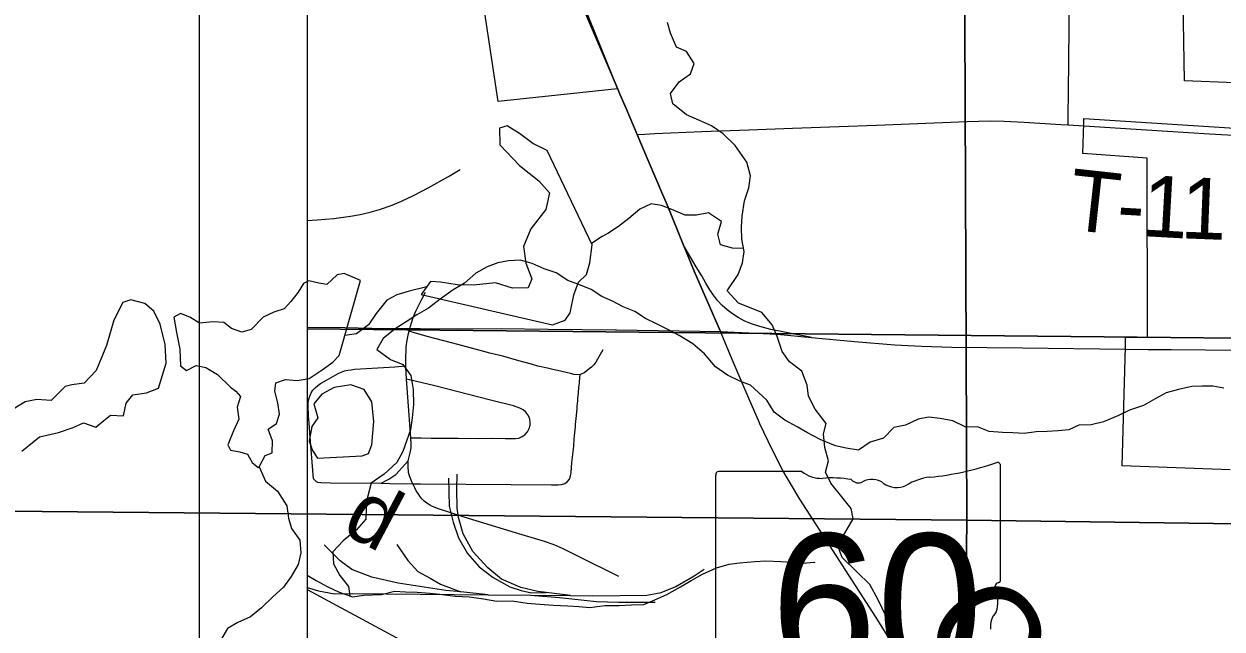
# Model space of a CAD drawing. Extents: x 0 to 34, y 0 to 22.
# Drawn here: x 12.978 to 14.087, y 18.972 to 19.533 of the extents above; entities that cross this region are included whole.
import ezdxf

# ---------------------------------------------------------------- set-up
doc = ezdxf.new("R2010")
doc.units = 0
for name, color, linetype in [('GM_X_City_Street', 7, 'Continuous'), ('GM_X_Corporation', 7, 'Continuous'), ('GM_X_Interchange_Ramps', 7, 'Continuous'), ('GM_X_Minor_Lake', 7, 'Continuous'), ('GM_X_Minor_River', 7, 'Continuous'), ('GM_X_Minor_River_Text', 7, 'Continuous'), ('GM_X_Rail_Line', 7, 'Continuous'), ('GM_X_Rail_Line_Text', 7, 'Continuous'), ('GM_X_Section', 7, 'Continuous'), ('GM_X_State_Location', 7, 'Continuous'), ('GM_X_State_Route', 7, 'Continuous'), ('GM_X_State_Shield', 7, 'Continuous'), ('GM_X_Township_Road', 7, 'Continuous'), ('GM_X_Township_Road_Text', 7, 'Continuous'), ('GM_X_US_Route', 7, 'Continuous'), ('GM_X_US_Shield', 7, 'Continuous'), ('SH_Data', 7, 'Continuous')]:
    doc.layers.add(name, color=color, linetype=linetype)

msp = doc.modelspace()

# ---------------------------------------------------------------- linework, layer by layer
at = {"layer": 'GM_X_City_Street'}
for points in [[(13.9448, 19.4395), (13.9449, 19.4482), (13.9453, 19.4698), (13.9457, 19.5287), (13.946, 19.5689), (13.9462, 19.5875)], [(13.5459, 19.4305), (13.553, 19.431), (13.5623, 19.4316), (13.6058, 19.4332), (13.6493, 19.4349), (13.6897, 19.4365), (13.7674, 19.4393), (13.8513, 19.4427), (13.8731, 19.4432), (13.8855, 19.443), (13.9041, 19.442), (13.9382, 19.4398), (13.9448, 19.4395)], [(13.2404, 19.3508), (13.2497, 19.3515), (13.2651, 19.3528), (13.2804, 19.3548), (13.2895, 19.3564), (13.2986, 19.3585), (13.3075, 19.3611), (13.3191, 19.3652), (13.3277, 19.3688), (13.3388, 19.3741), (13.3525, 19.3813), (13.3713, 19.3918), (13.382, 19.398)], [(13.3347, 19.2483), (13.3357, 19.2522), (13.3386, 19.2611), (13.341, 19.2668), (13.3465, 19.2779), (13.3498, 19.2844)], [(13.3317, 19.2162), (13.3316, 19.2247), (13.3319, 19.2309), (13.3321, 19.234), (13.3329, 19.2402), (13.3341, 19.2462), (13.3347, 19.2483)], [(13.4931, 19.2083), (13.4906, 19.2079), (13.4873, 19.2083), (13.4843, 19.2091), (13.4722, 19.212), (13.4691, 19.2125), (13.463, 19.214), (13.4539, 19.2161), (13.4482, 19.2178), (13.4363, 19.221), (13.4214, 19.2252), (13.4095, 19.228), (13.4038, 19.2296), (13.38, 19.2361), (13.3528, 19.243), (13.3408, 19.2465), (13.3347, 19.2483)], [(13.5141, 19.2312), (13.5091, 19.2225), (13.5075, 19.2198), (13.5057, 19.2172), (13.5036, 19.215), (13.5015, 19.2134), (13.4992, 19.2115), (13.4968, 19.2098), (13.4939, 19.2085), (13.4931, 19.2083)], [(13.2462, 19.1116), (13.2427, 19.1542), (13.2422, 19.1635), (13.2417, 19.1697), (13.2413, 19.1791), (13.2414, 19.1822), (13.2418, 19.1853), (13.2428, 19.1883), (13.244, 19.1912), (13.2457, 19.1937), (13.2478, 19.196), (13.2502, 19.198), (13.2528, 19.1998), (13.2582, 19.203), (13.2691, 19.2092), (13.2719, 19.2104), (13.2749, 19.2115), (13.2779, 19.2122), (13.281, 19.2127), (13.2841, 19.2131), (13.3059, 19.2144), (13.3215, 19.2154), (13.3317, 19.2162)], [(13.3324, 19.204), (13.3317, 19.2154), (13.3317, 19.2162)], [(13.3365, 19.1496), (13.3335, 19.1873), (13.3324, 19.204)], [(13.3365, 19.1496), (13.3458, 19.1495), (13.3552, 19.1494), (13.3802, 19.1493), (13.3989, 19.1491), (13.4113, 19.1492), (13.4238, 19.1491), (13.4332, 19.1491), (13.4364, 19.1494), (13.4395, 19.1507), (13.4422, 19.1527), (13.4444, 19.1552), (13.4459, 19.1582), (13.4468, 19.1614), (13.4469, 19.1648), (13.4462, 19.168), (13.4448, 19.1708), (13.4428, 19.1734), (13.4404, 19.1756), (13.4374, 19.1772), (13.4314, 19.1792), (13.4102, 19.1846), (13.3587, 19.1978), (13.3405, 19.2021), (13.3324, 19.204)], [(13.3382, 19.1071), (13.3452, 19.107), (13.4292, 19.1063), (13.4665, 19.1059), (13.4727, 19.106), (13.4758, 19.1062), (13.4788, 19.1072), (13.4813, 19.109), (13.4832, 19.1114), (13.4843, 19.1143), (13.4848, 19.1174), (13.4855, 19.1266), (13.4868, 19.139), (13.4871, 19.1421), (13.4876, 19.1483), (13.4879, 19.1513), (13.4884, 19.1571), (13.4887, 19.1598), (13.4889, 19.1624), (13.4893, 19.1673), (13.4902, 19.1766), (13.4904, 19.1789), (13.4906, 19.1813), (13.4908, 19.1838), (13.491, 19.1863), (13.4913, 19.1888), (13.4915, 19.1911), (13.4917, 19.193), (13.4918, 19.1947), (13.492, 19.1961), (13.4922, 19.1983), (13.4924, 19.2002), (13.4925, 19.2013), (13.4931, 19.2083)], [(13.3338, 19.1283), (13.3358, 19.1358), (13.3367, 19.1404), (13.3367, 19.1436), (13.3365, 19.1496)], [(13.3089, 19.1075), (13.3134, 19.1099), (13.3161, 19.1114), (13.3188, 19.1131), (13.3224, 19.1157), (13.3257, 19.119), (13.3338, 19.1283)], [(13.3382, 19.1071), (13.3374, 19.1089), (13.3352, 19.1145), (13.3343, 19.1175), (13.3338, 19.1234), (13.3338, 19.1283)], [(13.2462, 19.1116), (13.2477, 19.1099), (13.2486, 19.1092), (13.2499, 19.1086), (13.2529, 19.1082), (13.262, 19.1079), (13.3089, 19.1075)], [(13.3089, 19.1075), (13.3169, 19.1074), (13.3382, 19.1071)], [(13.5288, 19.0212), (13.5221, 19.0246), (13.497, 19.037), (13.4775, 19.0468), (13.4689, 19.0505), (13.4601, 19.0536), (13.4332, 19.0617), (13.3856, 19.0761), (13.362, 19.0838), (13.3563, 19.0861), (13.3536, 19.0875), (13.3511, 19.0891), (13.3487, 19.0909), (13.3466, 19.0931), (13.3447, 19.0954), (13.343, 19.0979), (13.3414, 19.1005), (13.34, 19.1032), (13.3382, 19.1071)]]:
    msp.add_lwpolyline(points, dxfattribs=at)
at = {"layer": 'GM_X_Corporation'}
for points in [[(13.4128, 19.7568), (13.5278, 19.4729), (13.4171, 19.4612), (13.4012, 19.5681)], [(13.2404, 19.7446), (13.2404, 15.5945)], [(14.0992, 19.4785), (14.0527, 19.4802), (14.0495, 19.6635)], [(14.0948, 19.12), (13.9948, 19.1235), (13.9978, 19.234), (13.9979, 19.2426), (14.0184, 19.2429), (14.0179, 19.4087), (13.9584, 19.4131), (13.9594, 19.4407), (13.9593, 19.4453), (14.0991, 19.4364)]]:
    msp.add_lwpolyline(points, dxfattribs=at)
at = {"layer": 'GM_X_Interchange_Ramps'}
msp.add_lwpolyline([(13.7072, 19.2426), (13.6808, 19.2477), (13.6696, 19.2499), (13.6595, 19.2527), (13.6507, 19.2556), (13.645, 19.2581), (13.6395, 19.2609), (13.6342, 19.2643), (13.6293, 19.2681), (13.6246, 19.2722), (13.6204, 19.2767), (13.6166, 19.2816), (13.6132, 19.2868), (13.6096, 19.2927), (13.6056, 19.2995), (13.6006, 19.3081), (13.5889, 19.3282)], dxfattribs=at)
at = {"layer": 'GM_X_Minor_Lake'}
for points in [[(13.4675, 19.2541), (13.4793, 19.2586), (13.4839, 19.2654), (13.4874, 19.2821), (13.4916, 19.2939), (13.4989, 19.301), (13.502, 19.3117), (13.5043, 19.3284), (13.4627, 19.4157), (13.4494, 19.4222), (13.437, 19.4314), (13.4256, 19.4387), (13.4184, 19.4365), (13.4187, 19.4209), (13.4368, 19.4018), (13.455, 19.3876), (13.4648, 19.3765), (13.4613, 19.361), (13.4475, 19.3432), (13.4406, 19.3269), (13.4428, 19.3113), (13.4484, 19.2968), (13.4449, 19.2885), (13.4305, 19.2882), (13.4146, 19.2932), (13.3945, 19.2911), (13.3793, 19.2912), (13.3638, 19.2939), (13.3547, 19.2944), (13.3459, 19.2823)], [(13.2898, 19.2952), (13.2826, 19.2983), (13.2746, 19.3017), (13.2682, 19.3006), (13.2586, 19.2916), (13.2511, 19.2928), (13.242, 19.2951), (13.237, 19.2925), (13.232, 19.2845), (13.2252, 19.2758), (13.2191, 19.269), (13.2096, 19.266), (13.1997, 19.2615), (13.1886, 19.2498), (13.1799, 19.2476), (13.1704, 19.2507), (13.1632, 19.2565), (13.153, 19.2569), (13.1408, 19.2558), (13.1317, 19.2612), (13.123, 19.2647), (13.1169, 19.2613), (13.1195, 19.2472), (13.1225, 19.2316), (13.1232, 19.2164), (13.1288, 19.2118), (13.1376, 19.2167), (13.1467, 19.2147), (13.1573, 19.2082), (13.1693, 19.1964), (13.1743, 19.1929), (13.1788, 19.1879), (13.1757, 19.1781), (13.1772, 19.167), (13.1722, 19.156), (13.1668, 19.1432), (13.1694, 19.1382), (13.1781, 19.1366), (13.185, 19.1343), (13.1895, 19.1267), (13.1951, 19.1221), (13.1959, 19.1228), (13.2016, 19.1331), (13.2081, 19.1357), (13.2082, 19.1467), (13.2044, 19.1577), (13.212, 19.163), (13.2148, 19.1714), (13.2133, 19.182), (13.2103, 19.1927), (13.2115, 19.2006), (13.2202, 19.2036), (13.2312, 19.2028), (13.2422, 19.2046), (13.2544, 19.2125), (13.264, 19.2197), (13.2701, 19.2257)], [(13.2701, 19.2257), (13.2898, 19.2952)], [(12.9763, 19.1372), (12.9927, 19.1504), (13.0101, 19.1544), (13.0238, 19.1593), (13.0333, 19.1634), (13.0447, 19.1595), (13.0523, 19.1656), (13.0584, 19.1705), (13.0705, 19.17), (13.0729, 19.1818), (13.079, 19.1893), (13.0915, 19.1912), (13.1029, 19.1956), (13.1099, 19.2188), (13.1088, 19.2359), (13.1044, 19.2549), (13.0984, 19.2668), (13.0901, 19.274), (13.0772, 19.2775), (13.0696, 19.2749), (13.0615, 19.2586), (13.0546, 19.2351), (13.045, 19.212), (13.0339, 19.2003), (13.0225, 19.1988), (13.0164, 19.197), (13.0035, 19.1841), (12.9902, 19.185), (12.9792, 19.1828), (12.9681, 19.176)], [(13.3459, 19.2823), (13.4675, 19.2541)], [(13.2912, 19.1329), (13.2973, 19.1351), (13.3004, 19.1431), (13.302, 19.1647), (13.3002, 19.183), (13.293, 19.1944), (13.2809, 19.1987), (13.2654, 19.1961), (13.2539, 19.1901), (13.2467, 19.181), (13.2489, 19.1723), (13.2504, 19.1681), (13.2447, 19.1601), (13.2423, 19.1465), (13.2453, 19.1377), (13.2498, 19.1308)], [(13.2498, 19.1308), (13.2912, 19.1329)]]:
    msp.add_lwpolyline(points, dxfattribs=at)
at = {"layer": 'GM_X_Minor_River'}
for points in [[(13.7311, 19.0511), (13.7382, 19.0614), (13.7457, 19.0744), (13.7441, 19.0842), (13.7353, 19.0948), (13.7253, 19.1077), (13.7203, 19.1179), (13.7229, 19.1282), (13.7197, 19.1407), (13.7185, 19.1532), (13.7207, 19.1628), (13.7107, 19.176), (13.7045, 19.1881), (13.7033, 19.1984), (13.6982, 19.2112), (13.6868, 19.2199), (13.6802, 19.2297), (13.6756, 19.2434), (13.6709, 19.2544), (13.6613, 19.2657), (13.6514, 19.2698), (13.6396, 19.2743), (13.6292, 19.2856), (13.6394, 19.3009), (13.6435, 19.3116), (13.6449, 19.3222), (13.6429, 19.3336), (13.6424, 19.3447), (13.6431, 19.3549), (13.6453, 19.369), (13.6493, 19.3812), (13.6508, 19.3922), (13.6473, 19.4048), (13.6365, 19.4203), (13.6254, 19.4312), (13.6147, 19.4387), (13.6036, 19.4436), (13.5914, 19.4488), (13.5788, 19.459), (13.5768, 19.4685), (13.5847, 19.4792), (13.5953, 19.4869), (13.5986, 19.4964), (13.5917, 19.5074), (13.5822, 19.5115), (13.5767, 19.5244), (13.574, 19.5342)], [(13.6444, 19.325), (13.6341, 19.3253), (13.6231, 19.3284), (13.6205, 19.3383), (13.624, 19.35), (13.6119, 19.3581), (13.6009, 19.3559), (13.5902, 19.3559), (13.5781, 19.361), (13.5683, 19.3648), (13.5588, 19.3664), (13.5485, 19.3615), (13.5382, 19.3529), (13.5287, 19.3453), (13.5188, 19.3389), (13.5135, 19.3362), (13.5037, 19.3297)], [(14.0891, 19.1955), (14.0788, 19.1975), (14.069, 19.1975), (14.0595, 19.1972), (14.0469, 19.1943), (14.0355, 19.1913), (14.0253, 19.1857), (14.0146, 19.1796), (14.0017, 19.1752), (13.9907, 19.1699), (13.9777, 19.1643), (13.9663, 19.1617), (13.9549, 19.1614), (13.9454, 19.1569), (13.9356, 19.1562), (13.9253, 19.1555), (13.9154, 19.1552), (13.9041, 19.1537), (13.8938, 19.1542), (13.884, 19.1546), (13.8718, 19.1555), (13.8608, 19.1597), (13.8502, 19.1594), (13.8381, 19.1652), (13.8263, 19.1676), (13.8157, 19.1688), (13.8059, 19.1669), (13.7944, 19.1613), (13.7834, 19.1591), (13.7739, 19.1493), (13.7617, 19.1455), (13.7507, 19.138), (13.7393, 19.14), (13.7295, 19.1423), (13.7154, 19.1481), (13.7037, 19.1543), (13.6939, 19.1597), (13.6825, 19.1658), (13.6727, 19.1735), (13.6659, 19.1846), (13.6508, 19.1983), (13.641, 19.2022), (13.6296, 19.2076), (13.6183, 19.2153), (13.6081, 19.2275), (13.5975, 19.2367), (13.5847, 19.2444), (13.5737, 19.2501), (13.5639, 19.2551), (13.5536, 19.2602), (13.5438, 19.2667), (13.5328, 19.2709), (13.523, 19.2763), (13.5131, 19.2806), (13.5033, 19.2871), (13.492, 19.2917), (13.4817, 19.2952), (13.4708, 19.3025), (13.4598, 19.306), (13.4488, 19.311), (13.4378, 19.3141), (13.4268, 19.3134), (13.4169, 19.3116), (13.407, 19.3079), (13.3964, 19.3022), (13.3861, 19.2928), (13.3754, 19.2868), (13.3636, 19.2781), (13.3526, 19.2698), (13.3419, 19.2634), (13.332, 19.257), (13.3217, 19.2506), (13.3107, 19.2416), (13.305, 19.2314), (13.3174, 19.2222), (13.3288, 19.2175), (13.3363, 19.2072), (13.3385, 19.1943), (13.3388, 19.1806), (13.3376, 19.168), (13.3361, 19.157), (13.3291, 19.1369), (13.3234, 19.1267), (13.3116, 19.1158), (13.2997, 19.1075), (13.2963, 19.0946)], [(13.3511, 19.2895), (13.3349, 19.2854), (13.3235, 19.282), (13.314, 19.2771), (13.3044, 19.2647), (13.2972, 19.2541), (13.2861, 19.2458), (13.2754, 19.2445)], [(13.1959, 19.1228), (13.2019, 19.1095), (13.2129, 19.1003), (13.2215, 19.0866), (13.223, 19.0751), (13.226, 19.0656), (13.2335, 19.0549), (13.2346, 19.0431), (13.2319, 19.0321), (13.2257, 19.0212), (13.2185, 19.0113), (13.2085, 19.0023), (13.1982, 18.9921), (13.188, 18.9838), (13.1762, 18.9785), (13.1667, 18.9729), (13.1601, 18.9619)], [(13.2963, 19.0946), (13.2951, 19.0847), (13.2946, 19.0741), (13.2862, 19.0642), (13.2737, 19.0541), (13.2641, 19.0439), (13.2648, 19.0328), (13.2705, 19.0221), (13.2788, 19.0118), (13.2799, 19.0032)], [(13.7831, 18.9709), (13.7765, 18.9841), (13.7691, 18.9996), (13.7614, 19.0136), (13.7492, 19.0253), (13.7358, 19.0386), (13.7311, 19.0511)], [(13.2404, 19.0223), (13.2488, 19.0173), (13.259, 19.012), (13.27, 19.0066), (13.2825, 19.0023), (13.2927, 19.0038), (13.3091, 19.0044), (13.3212, 19.0074), (13.3315, 19.0069), (13.3421, 19.0065), (13.3538, 19.0056), (13.3633, 19.0048), (13.3774, 19.0028), (13.3903, 19.0024), (13.4035, 19.0004), (13.416, 18.9984), (13.4301, 18.9987), (13.4441, 18.9963), (13.4559, 18.9955), (13.468, 18.9946), (13.4817, 18.9938), (13.4919, 18.9933), (13.5021, 18.9925), (13.5158, 18.9943), (13.5291, 18.9942), (13.5405, 18.9949), (13.5519, 18.9952), (13.5621, 18.9994), (13.5732, 19.0046), (13.5861, 19.0117), (13.596, 19.0174), (13.6063, 19.0234), (13.6192, 19.029), (13.631, 19.0324), (13.6405, 19.0338), (13.6549, 19.0349), (13.6651, 19.0356), (13.6788, 19.0351), (13.6894, 19.0343), (13.6997, 19.0334), (13.7095, 19.0345), (13.7103, 19.0341)]]:
    msp.add_lwpolyline(points, dxfattribs=at)
at = {"layer": 'GM_X_Rail_Line'}
for p, q in [((13.4079, 19.0041), (13.3825, 19.0068)), ((13.4079, 19.0041), (13.4472, 19.0037)), ((13.4472, 19.0037), (13.4842, 19.0034)), ((13.4842, 19.0034), (13.4615, 19.0062))]:
    msp.add_line(p, q, dxfattribs=at)
for points in [[(13.2404, 20.2494), (13.2404, 14.2201)], [(13.3711, 19.1122), (13.3718, 19.0863), (13.3754, 19.0715), (13.3806, 19.0568), (13.3887, 19.0425), (13.3996, 19.0301), (13.4126, 19.0202), (13.428, 19.0117), (13.4384, 19.0082), (13.4481, 19.0059), (13.4615, 19.0062)], [(13.4615, 19.0062), (13.4538, 19.0071), (13.4383, 19.011), (13.4203, 19.0188), (13.4077, 19.0291), (13.3937, 19.0444), (13.3848, 19.0605), (13.3806, 19.0758), (13.3793, 19.0843), (13.3788, 19.1019), (13.3791, 19.1158)], [(13.3825, 19.0068), (13.3688, 19.0082), (13.3246, 19.0151), (13.3002, 19.0206), (13.2817, 19.0276), (13.2709, 19.0355), (13.2562, 19.0505)], [(13.3233, 19.0508), (13.3336, 19.0359), (13.3428, 19.0258), (13.3542, 19.0196), (13.3639, 19.0141), (13.3825, 19.0068)], [(13.4842, 19.0034), (13.5046, 19.0032), (13.5548, 19.0037), (13.5682, 19.0063), (13.5818, 19.012), (13.5985, 19.0218), (13.608, 19.028)], [(13.2404, 19.0109), (13.2509, 19.008), (13.2657, 19.0051), (13.282, 19.0053), (13.4079, 19.0041)], [(13.2404, 19.0091), (13.3073, 18.9729), (13.3806, 18.9334), (13.5928, 18.8187), (13.6815, 18.7701), (13.7112, 18.7512), (13.7465, 18.7247), (13.7677, 18.7062), (13.7847, 18.6902), (13.8024, 18.6722), (13.8189, 18.6535), (13.8334, 18.6358), (13.8855, 18.573), (14.045, 18.3757), (14.0866, 18.3252), (14.1003, 18.3095)], [(13.4472, 19.0037), (13.4741, 19.0016), (13.5083, 18.9979), (13.5287, 18.9973), (13.5625, 18.9974)]]:
    msp.add_lwpolyline(points, dxfattribs=at)
at = {"layer": 'GM_X_Section'}
for points in [[(13.6857, 20.0757), (13.8471, 20.0749), (13.8511, 19.0732), (12.8301, 19.0828), (12.8302, 20.0826)], [(14.7021, 20.0706), (14.8579, 20.0698), (14.8558, 19.0597), (13.8511, 19.0732), (13.8471, 20.0749)], [(13.8511, 19.0732), (13.8394, 18.0703), (12.8229, 18.0806), (12.8301, 19.0828)], [(14.8558, 19.0597), (14.846, 18.0569), (13.8394, 18.0703), (13.8511, 19.0732)]]:
    msp.add_lwpolyline(points, close=True, dxfattribs=at)
at = {"layer": 'GM_X_State_Route'}
for points in [[(13.5279, 19.4726), (13.522, 19.4865), (13.4772, 19.5919), (13.4687, 19.6119), (13.4484, 19.6593)], [(13.5459, 19.4305), (13.5356, 19.4546), (13.5299, 19.4679), (13.5279, 19.4726)], [(13.5694, 19.3753), (13.55, 19.421), (13.5459, 19.4305)], [(13.5889, 19.3282), (13.5737, 19.3653), (13.5727, 19.3676), (13.5694, 19.3753)], [(13.623, 19.248), (13.5988, 19.304), (13.5889, 19.3282)], [(13.6591, 19.1635), (13.6495, 19.1854), (13.6346, 19.22), (13.623, 19.248)], [(13.7836, 18.957), (13.767, 18.9832), (13.7419, 19.0223), (13.7302, 19.0405), (13.6966, 19.0928), (13.6869, 19.1087), (13.6808, 19.1194), (13.6709, 19.1388), (13.6595, 19.1626), (13.6591, 19.1635)]]:
    msp.add_lwpolyline(points, dxfattribs=at)
at = {"layer": 'GM_X_State_Shield'}
for p, q in [((13.8822, 19.0186), (13.8822, 19.1233)), ((13.6185, 19.1149), (13.6185, 18.9148)), ((13.6983, 19.1184), (13.6211, 19.1184)), ((13.8822, 19.0187), (13.8822, 19.0186))]:
    msp.add_line(p, q, dxfattribs=at)
for centre, radius, start, end in [((13.7883, 19.3912), 0.2796, 275.8445, 288.9065), ((13.8793, 19.1238), 0.00294, 351.8621, 97.738), ((13.6216, 19.1154), 0.00305, 98.1301, 188.1301), ((13.7167, 19.1416), 0.0296, 231.6195, 271.1119), ((13.7266, 19.006), 0.1064, 80.4867, 94.9883), ((13.7507, 19.1164), 0.00855, 219.7921, 297.1024), ((13.7633, 19.0933), 0.0178, 54.4667, 119.1411), ((13.8239, 19.0573), 0.0563, 97.3462, 120.7689), ((13.7862, 19.125), 0.0214, 233.8562, 294.8282), ((13.8815, 19.011), 0.00454, 107.944, 210.337), ((13.8791, 19.0182), 0.00314, 289.6038, 7.7341), ((13.8526, 18.9977), 0.0273, 340.033, 23.6496), ((13.8927, 18.9748), 0.0198, 136.8065, 186.9296)]:
    msp.add_arc(centre, radius, start, end, dxfattribs=at)
at = {"layer": 'GM_X_Township_Road'}
msp.add_line((13.9448, 19.4395), (13.9596, 19.4385), dxfattribs=at)
for points in [[(13.9596, 19.4385), (13.9934, 19.4363), (14.0173, 19.4349), (14.0758, 19.4313), (14.1037, 19.4295)], [(13.2404, 19.252), (13.2754, 19.2517), (13.3127, 19.251), (13.3282, 19.2509), (13.3449, 19.2508), (13.3792, 19.2505), (13.4199, 19.2507), (13.4636, 19.2503), (13.5259, 19.2497)], [(13.5259, 19.2497), (13.5269, 19.2497), (13.623, 19.248)]]:
    msp.add_lwpolyline(points, dxfattribs=at)
at = {"layer": 'GM_X_US_Route'}
for points in [[(13.4484, 19.6593), (13.4687, 19.6119), (13.4772, 19.5919), (13.522, 19.4865), (13.5279, 19.4726)], [(13.5279, 19.4726), (13.5299, 19.4679), (13.5356, 19.4546), (13.5459, 19.4305)], [(13.5459, 19.4305), (13.55, 19.421), (13.5694, 19.3753)], [(13.5694, 19.3753), (13.5727, 19.3676), (13.5737, 19.3653), (13.5889, 19.3282)], [(13.5889, 19.3282), (13.5988, 19.304), (13.623, 19.248)], [(13.623, 19.248), (13.6756, 19.2457), (13.7072, 19.2426)], [(13.7072, 19.2426), (13.747, 19.2387), (13.7843, 19.2358), (13.8092, 19.2344), (13.8372, 19.2336), (13.9027, 19.2328), (13.998, 19.2318)], [(13.998, 19.2318), (14.0189, 19.2315), (14.0403, 19.2315), (14.1037, 19.2309)]]:
    msp.add_lwpolyline(points, dxfattribs=at)
at = {"layer": 'GM_X_US_Shield'}
for points in [[(13.2404, 20.2476), (13.2404, 19.2505), (14.1009, 19.242), (14.1011, 20.2418), (13.9544, 20.243)], [(13.2404, 19.2505), (13.2404, 18.2489), (14.0937, 18.2398), (14.1009, 19.242)]]:
    msp.add_lwpolyline(points, close=True, dxfattribs=at)
at = {"layer": 'SH_Data'}
for p, q in [((13.1404, 21), (13.1404, 14)), ((13.2404, 20.9), (13.2404, 14.1))]:
    msp.add_line(p, q, dxfattribs=at)

# ---------------------------------------------------------------- texts
at = {"layer": 'GM_X_Minor_River_Text'}
msp.add_text('Creek', height=0.09473, rotation=304.7351, dxfattribs=at).set_placement((13.8048, 18.9788))
at = {"layer": 'GM_X_Rail_Line_Text'}
msp.add_text('d', height=0.0566, rotation=332.1328, dxfattribs=at).set_placement((13.2707, 19.0626))
at = {"layer": 'GM_X_State_Location'}
for s in ['s', 'r']:
    msp.add_text(s, height=0.000189, dxfattribs=at).set_placement((13.7474, 19.0016))
msp.add_text('60', height=0.000189, rotation=0, dxfattribs=at).set_placement((13.6997, 18.9878))
at = {"layer": 'GM_X_State_Shield'}
msp.add_text('60', height=0.13184, dxfattribs=at).set_placement((13.6696, 18.9289))
at = {"layer": 'GM_X_Township_Road_Text'}
for s, rotation, p in [('T', 353.7521, (13.9436, 19.3427)), ('1', 356.8163, (14.0124, 19.3365)), ('1', 357.7578, (14.0484, 19.3345)), ('-', 356.7303, (13.989, 19.3379))]:
    msp.add_text(s, height=0.0568, rotation=rotation, dxfattribs=at).set_placement(p)

doc.saveas('drawing.dxf')
